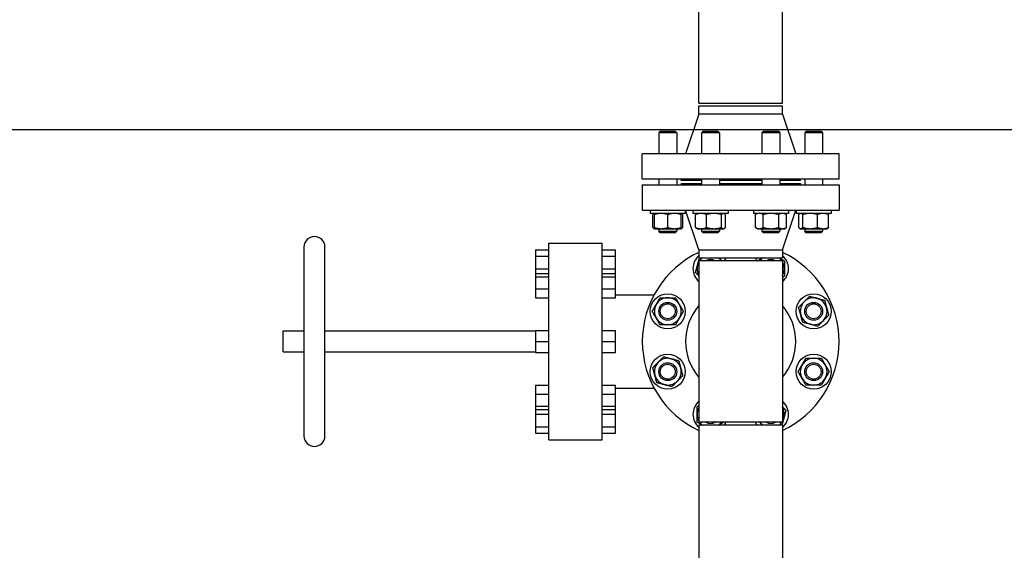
# Model space of a CAD drawing. Header units: inches. Extents: x 24 to 1128, y -94 to 748.
# Tile 494 of 546: x 403 to 444, y 680 to 702. Entities that reach past the tile are written whole.
import ezdxf

# ---------------------------------------------------------------- set-up
doc = ezdxf.new("R2010")
doc.units = ezdxf.units.IN
doc.header["$LTSCALE"] = 32
doc.header["$MEASUREMENT"] = 0
doc.layers.add('Dimension (ANSI)', color=7, linetype='Continuous', lineweight=25)
doc.layers.add('Visible (ANSI)', color=7, linetype='Continuous', lineweight=30)
doc.styles.add('Note Text (ANSI)', font='tahoma.ttf')
doc.dimstyles.new('Architectural (ANSI)', dxfattribs={"dimscale": 32, "dimtxt": 0.125, "dimasz": 0.098425, "dimexe": 0.125, "dimexo": 0.0625, "dimgap": 0.031496, "dimtad": 0, "dimtih": 1, "dimtoh": 1, "dimdec": 4, "dimrnd": 1e-08, "dimzin": 3, "dimdsep": 46, "dimlunit": 4, "dimtxsty": 'Note Text (ANSI)', "dimcen": 0.09, "dimdle": 0.393701, "dimclrd": 256, "dimclre": 256, "dimclrt": 256, "dimadec": 0, "dimazin": 3, "dimtfac": 0.96, "dimtofl": 0, "dimtmove": 0, "dimatfit": 3, "dimfxl": 1, "dimfrac": 2, "dimtolj": 1, "dimtzin": 12, "dimlwd": -1, "dimlwe": -1, "dimarcsym": 0})

# ---------------------------------------------------------------- blocks, each defined once
blk = doc.blocks.new('*D22')
at = {"layer": 'Defpoints', "color": 0, "transparency": 16777216}
for p in [(450.012, 697.62), (363.389, 480.059), (493.915, 480.059)]:
    blk.add_point(p, dxfattribs=at)
at = {"layer": 'Dimension (ANSI)', "transparency": 16777216}
for p, q in [((448.012, 697.62), (359.389, 697.62)), ((363.389, 694.471), (363.389, 595.373)), ((363.389, 483.209), (363.389, 588.307)), ((491.915, 480.059), (359.389, 480.059))]:
    blk.add_line(p, q, dxfattribs=at)
for points in [[(362.864, 694.471), (363.914, 694.471), (363.389, 697.62)], [(362.864, 483.209), (363.914, 483.209), (363.389, 480.059)]]:
    blk.add_solid(points, dxfattribs=at)
at = {"layer": 'Dimension (ANSI)', "transparency": 16777216, "insert": (350.24, 594.365), "char_height": 4, "attachment_point": 1, "style": 'Note Text (ANSI)'}
blk.add_mtext('\\A1;18\'-1 9/16"', dxfattribs=at)

msp = doc.modelspace()

# ---------------------------------------------------------------- linework, layer by layer
at = {"layer": 'Visible (ANSI)'}
for p, q in [((431.61679, 698.73641), (431.61679, 707.11541)), ((435.11679, 698.73641), (435.11679, 707.11541)), ((431.61679, 698.73641), (435.11679, 698.73641)), ((435.11679, 698.61141), (431.61679, 698.61141)), ((431.61679, 698.27141), (431.61679, 698.61141)), ((435.11679, 698.27141), (435.11679, 698.61141)), ((431.61679, 698.27141), (431.05679, 696.61141)), ((435.11679, 698.27141), (431.61679, 698.27141)), ((435.11679, 698.27141), (435.67679, 696.61141)), ((429.99625, 697.55391), (429.93375, 697.49141)), ((430.68375, 697.49141), (429.93375, 697.49141)), ((429.93375, 697.49141), (429.93375, 696.61141)), ((429.99625, 697.55391), (430.62125, 697.55391)), ((430.62125, 697.55391), (430.68375, 697.49141)), ((430.68375, 697.49141), (430.68375, 696.61141)), ((431.78761, 697.55391), (431.72511, 697.49141)), ((432.47511, 697.49141), (431.72511, 697.49141)), ((431.72511, 697.49141), (431.72511, 696.61141)), ((431.78761, 697.55391), (432.41261, 697.55391)), ((432.41261, 697.55391), (432.47511, 697.49141)), ((432.47511, 697.49141), (432.47511, 696.61141)), ((434.32097, 697.55391), (434.25847, 697.49141)), ((435.00847, 697.49141), (434.25847, 697.49141)), ((434.25847, 697.49141), (434.25847, 696.61141)), ((434.32097, 697.55391), (434.94597, 697.55391)), ((434.94597, 697.55391), (435.00847, 697.49141)), ((435.00847, 697.49141), (435.00847, 696.61141)), ((436.11233, 697.55391), (436.04983, 697.49141)), ((436.79983, 697.49141), (436.04983, 697.49141)), ((436.04983, 697.49141), (436.04983, 696.61141)), ((436.11233, 697.55391), (436.73733, 697.55391)), ((436.73733, 697.55391), (436.79983, 697.49141)), ((436.79983, 697.49141), (436.79983, 696.61141)), ((437.49179, 696.61141), (429.24179, 696.61141)), ((429.24179, 695.55141), (429.24179, 696.61141)), ((437.49179, 695.55141), (437.49179, 696.61141)), ((437.49179, 695.55141), (429.24179, 695.55141)), ((429.24179, 695.30641), (437.49179, 695.30641)), ((429.24179, 695.30641), (429.24179, 694.24641)), ((429.93375, 695.55141), (429.93375, 695.30641)), ((430.68375, 695.55141), (430.68375, 695.30641)), ((430.86679, 695.49141), (430.86679, 695.55141)), ((431.72511, 695.49141), (430.86679, 695.49141)), ((430.86679, 695.36641), (431.72511, 695.36641)), ((430.86679, 695.36641), (430.86679, 695.30641)), ((431.72511, 695.55141), (431.72511, 695.30641)), ((432.47511, 695.55141), (432.47511, 695.30641)), ((434.25847, 695.49141), (432.47511, 695.49141)), ((432.47511, 695.36641), (434.25847, 695.36641)), ((434.25847, 695.55141), (434.25847, 695.30641)), ((435.00847, 695.55141), (435.00847, 695.30641)), ((435.86679, 695.49141), (435.00847, 695.49141)), ((435.00847, 695.36641), (435.86679, 695.36641)), ((435.86679, 695.49141), (435.86679, 695.55141)), ((435.86679, 695.36641), (435.86679, 695.30641)), ((436.04983, 695.55141), (436.04983, 695.30641)), ((436.79983, 695.55141), (436.79983, 695.30641)), ((437.49179, 695.30641), (437.49179, 694.24641)), ((429.24179, 694.24641), (437.49179, 694.24641)), ((429.57425, 694.24641), (429.57425, 694.11241)), ((431.04325, 694.11241), (429.57425, 694.11241)), ((429.68136, 693.52165), (429.68136, 694.06217)), ((429.74625, 694.11241), (429.72641, 694.10095)), ((429.74625, 693.52165), (429.74625, 694.06217)), ((430.30875, 693.52165), (430.30875, 694.06217)), ((430.87125, 694.11241), (430.89109, 694.10095)), ((430.87125, 693.52165), (430.87125, 694.06217)), ((430.93614, 693.52165), (430.93614, 694.06217)), ((431.04325, 694.24641), (431.04325, 694.11241)), ((431.61679, 692.58641), (431.05679, 694.24641)), ((431.36561, 694.24641), (431.36561, 694.11241)), ((432.83461, 694.11241), (431.36561, 694.11241)), ((431.47272, 693.52165), (431.47272, 694.06217)), ((431.53761, 694.11241), (431.51777, 694.10095)), ((431.932, 693.52165), (431.932, 694.06217)), ((432.55939, 693.52165), (432.55939, 694.06217)), ((432.66261, 694.11241), (432.68245, 694.10095)), ((432.7275, 693.52165), (432.7275, 694.06217)), ((432.83461, 694.24641), (432.83461, 694.11241)), ((433.89897, 694.24641), (433.89897, 694.11241)), ((435.36797, 694.11241), (433.89897, 694.11241)), ((434.07097, 694.11241), (433.98395, 694.06217)), ((433.98395, 693.52165), (433.98395, 694.06217)), ((434.30871, 693.52165), (434.30871, 694.06217)), ((434.95823, 693.52165), (434.95823, 694.06217)), ((435.11679, 692.58641), (435.67679, 694.24641)), ((435.19597, 694.11241), (435.28299, 694.06217)), ((435.28299, 693.52165), (435.28299, 694.06217)), ((435.36797, 694.24641), (435.36797, 694.11241)), ((435.69033, 694.24641), (435.69033, 694.11241)), ((437.15933, 694.11241), (435.69033, 694.11241)), ((435.79745, 693.52165), (435.79745, 694.06217)), ((435.86233, 694.11241), (435.84249, 694.10095)), ((435.96555, 693.52165), (435.96555, 694.06217)), ((436.59294, 693.52165), (436.59294, 694.06217)), ((436.98733, 694.11241), (437.00718, 694.10095)), ((437.05222, 693.52165), (437.05222, 694.06217)), ((437.15933, 694.24641), (437.15933, 694.11241)), ((429.74625, 693.47141), (429.72641, 693.48287)), ((429.74625, 693.47141), (430.0275, 693.47141)), ((429.93375, 693.47141), (429.93375, 693.36641)), ((429.93375, 693.36641), (430.68375, 693.36641)), ((429.99625, 693.30391), (429.93375, 693.36641)), ((430.62125, 693.30391), (429.99625, 693.30391)), ((430.0275, 693.47141), (430.59, 693.47141)), ((430.59, 693.47141), (430.87125, 693.47141)), ((430.62125, 693.30391), (430.68375, 693.36641)), ((430.68375, 693.47141), (430.68375, 693.36641)), ((430.87125, 693.47141), (430.89109, 693.48287)), ((431.53761, 693.47141), (431.51777, 693.48287)), ((431.53761, 693.47141), (431.70236, 693.47141)), ((431.70236, 693.47141), (432.24569, 693.47141)), ((431.72511, 693.47141), (431.72511, 693.36641)), ((431.72511, 693.36641), (432.47511, 693.36641)), ((431.78761, 693.30391), (431.72511, 693.36641)), ((432.41261, 693.30391), (431.78761, 693.30391)), ((432.24569, 693.47141), (432.64344, 693.47141)), ((432.41261, 693.30391), (432.47511, 693.36641)), ((432.47511, 693.47141), (432.47511, 693.36641)), ((432.64344, 693.47141), (432.66261, 693.47141)), ((432.66261, 693.47141), (432.68245, 693.48287)), ((434.07097, 693.47141), (433.98395, 693.52165)), ((434.07097, 693.47141), (434.14633, 693.47141)), ((434.14633, 693.47141), (434.63347, 693.47141)), ((434.25847, 693.47141), (434.25847, 693.36641)), ((434.25847, 693.36641), (435.00847, 693.36641)), ((434.32097, 693.30391), (434.25847, 693.36641)), ((434.94597, 693.30391), (434.32097, 693.30391)), ((434.63347, 693.47141), (435.12061, 693.47141)), ((434.94597, 693.30391), (435.00847, 693.36641)), ((435.00847, 693.47141), (435.00847, 693.36641)), ((435.12061, 693.47141), (435.19597, 693.47141)), ((435.19597, 693.47141), (435.28299, 693.52165)), ((435.86233, 693.47141), (435.84249, 693.48287)), ((435.86233, 693.47141), (435.8815, 693.47141)), ((435.8815, 693.47141), (436.27925, 693.47141)), ((436.04983, 693.47141), (436.04983, 693.36641)), ((436.04983, 693.36641), (436.79983, 693.36641)), ((436.11233, 693.30391), (436.04983, 693.36641)), ((436.73733, 693.30391), (436.11233, 693.30391)), ((436.27925, 693.47141), (436.82258, 693.47141)), ((436.73733, 693.30391), (436.79983, 693.36641)), ((436.79983, 693.47141), (436.79983, 693.36641)), ((436.82258, 693.47141), (436.98733, 693.47141)), ((436.98733, 693.47141), (437.00718, 693.48287)), ((425.32179, 684.61641), (425.32179, 692.86641)), ((425.32179, 692.86641), (427.56179, 692.86641)), ((427.56179, 684.61641), (427.56179, 692.86641)), ((415.05679, 692.70141), (415.05679, 684.78141)), ((415.93679, 684.78141), (415.93679, 692.70141)), ((424.76179, 692.57941), (425.32179, 692.57941)), ((424.76179, 692.57941), (424.76179, 692.31541)), ((424.76179, 692.31541), (425.32179, 692.31541)), ((424.76179, 692.31541), (424.76179, 691.78741)), ((427.56179, 692.57941), (428.12179, 692.57941)), ((427.56179, 692.31541), (428.12179, 692.31541)), ((428.12179, 692.31541), (428.12179, 692.57941)), ((428.12179, 691.78741), (428.12179, 692.31541)), ((431.61679, 692.58641), (435.11679, 692.58641)), ((431.61679, 692.58641), (431.61679, 692.24641)), ((435.11679, 692.58641), (435.11679, 692.24641)), ((431.61679, 692.24641), (435.11679, 692.24641)), ((435.11679, 692.12141), (431.61679, 692.12141)), ((431.61679, 692.12141), (431.61679, 685.36141)), ((435.11679, 692.12141), (435.11679, 685.36141)), ((424.76179, 691.78741), (425.32179, 691.78741)), ((424.76179, 691.78741), (424.76179, 691.59194)), ((424.76179, 691.59194), (425.32179, 691.59194)), ((424.76179, 691.59194), (424.76179, 691.45529)), ((427.56179, 691.78741), (428.12179, 691.78741)), ((427.56179, 691.59194), (428.12179, 691.59194)), ((428.12179, 691.59194), (428.12179, 691.78741)), ((428.12179, 691.45529), (428.12179, 691.59194)), ((424.76179, 691.45529), (425.32179, 691.45529)), ((424.76179, 691.45529), (424.76179, 690.94528)), ((427.56179, 691.45529), (428.12179, 691.45529)), ((428.12179, 690.94528), (428.12179, 691.45529)), ((424.76179, 690.94528), (425.32179, 690.94528)), ((424.76179, 690.94528), (424.76179, 690.57192)), ((427.56179, 690.94528), (428.12179, 690.94528)), ((428.12179, 690.57192), (428.12179, 690.94528)), ((428.12179, 690.69941), (429.73611, 690.69941)), ((424.76179, 690.57192), (425.32179, 690.57192)), ((427.56179, 690.57192), (428.12179, 690.57192)), ((414.17679, 688.30141), (414.17679, 689.18141)), ((414.17679, 689.18141), (415.05679, 689.18141)), ((415.93679, 689.18141), (424.76179, 689.18141)), ((424.76179, 689.19867), (425.32179, 689.19867)), ((424.76179, 689.19867), (424.76179, 688.74141)), ((427.56179, 689.19867), (428.12179, 689.19867)), ((428.12179, 688.74141), (428.12179, 689.19867)), ((424.76179, 688.74141), (425.32179, 688.74141)), ((424.76179, 688.74141), (424.76179, 688.28415)), ((427.56179, 688.74141), (428.12179, 688.74141)), ((428.12179, 688.28415), (428.12179, 688.74141)), ((414.17679, 688.30141), (415.05679, 688.30141)), ((415.93679, 688.30141), (424.76179, 688.30141)), ((424.76179, 688.28415), (425.32179, 688.28415)), ((427.56179, 688.28415), (428.12179, 688.28415)), ((424.76179, 686.91089), (425.32179, 686.91089)), ((424.76179, 686.91089), (424.76179, 686.53754)), ((424.76179, 686.53754), (425.32179, 686.53754)), ((424.76179, 686.53754), (424.76179, 686.02753)), ((427.56179, 686.91089), (428.12179, 686.91089)), ((427.56179, 686.53754), (428.12179, 686.53754)), ((428.12179, 686.53754), (428.12179, 686.91089)), ((428.12179, 686.78341), (429.73611, 686.78341)), ((428.12179, 686.02753), (428.12179, 686.53754)), ((424.76179, 686.02753), (425.32179, 686.02753)), ((424.76179, 686.02753), (424.76179, 685.89088)), ((424.76179, 685.89088), (424.76179, 685.69541)), ((424.76179, 685.89088), (425.32179, 685.89088)), ((424.76179, 685.69541), (425.32179, 685.69541)), ((424.76179, 685.69541), (424.76179, 685.16741)), ((427.56179, 686.02753), (428.12179, 686.02753)), ((427.56179, 685.89088), (428.12179, 685.89088)), ((427.56179, 685.69541), (428.12179, 685.69541)), ((428.12179, 685.89088), (428.12179, 686.02753)), ((428.12179, 685.69541), (428.12179, 685.89088)), ((428.12179, 685.16741), (428.12179, 685.69541)), ((435.11679, 685.36141), (431.61679, 685.36141)), ((424.76179, 685.16741), (425.32179, 685.16741)), ((424.76179, 685.16741), (424.76179, 684.90341)), ((424.76179, 684.90341), (425.32179, 684.90341)), ((427.56179, 685.16741), (428.12179, 685.16741)), ((427.56179, 684.90341), (428.12179, 684.90341)), ((428.12179, 684.90341), (428.12179, 685.16741)), ((435.11679, 685.23641), (431.61679, 685.23641)), ((431.61679, 685.23641), (431.61679, 672.48641)), ((435.11679, 685.23641), (435.11679, 672.48641)), ((425.32179, 684.61641), (427.56179, 684.61641))]:
    msp.add_line(p, q, dxfattribs=at)
for centre, radius in [((430.30875, 690.00809), 0.7345), ((436.42483, 690.00809), 0.7345), ((430.30875, 690.00809), 0.37513), ((430.30875, 690.00809), 0.375), ((430.30875, 690.00809), 0.3125), ((436.42483, 690.00809), 0.37513), ((436.42483, 690.00809), 0.375), ((436.42483, 690.00809), 0.3125), ((430.30875, 687.47473), 0.7345), ((436.42483, 687.47473), 0.7345), ((430.30875, 687.47473), 0.37513), ((430.30875, 687.47473), 0.375), ((430.30875, 687.47473), 0.3125), ((436.42483, 687.47473), 0.37513), ((436.42483, 687.47473), 0.375), ((436.42483, 687.47473), 0.3125)]:
    msp.add_circle(centre, radius, dxfattribs=at)
for centre, radius, start, end in [((415.49679, 692.70141), 0.44, 0, 180), ((433.36679, 688.74141), 4.125, 115.102721, 244.897279), ((432.10011, 691.79945), 0.7345, 131.149264, 228.850736), ((433.36679, 688.74141), 4.125, 295.102721, 64.897279), ((434.63347, 691.79945), 0.7345, 311.149264, 48.850736), ((432.10011, 691.79945), 0.5625, 165, 210.769571), ((432.10011, 691.79945), 0.5625, 149.230429, 165), ((432.10011, 691.79945), 0.5625, 127.383139, 145.084264), ((432.10011, 691.79945), 0.37513, 59.122548, 120.877452), ((432.10011, 691.79945), 0.5625, 45, 52.616861), ((432.10011, 691.79945), 0.5625, 34.915736, 45), ((432.10011, 691.79945), 0.7345, 25.997842, 37.482645), ((434.63347, 691.79945), 0.7345, 142.517355, 154.002158), ((434.63347, 691.79945), 0.5625, 127.383139, 145.084264), ((434.63347, 691.79945), 0.37513, 59.122548, 120.877452), ((434.63347, 691.79945), 0.5625, 34.915736, 52.616861), ((434.63347, 691.79945), 0.5625, 0, 30.769571), ((434.63347, 691.79945), 0.5625, 329.230429, 0), ((430.30875, 690.00809), 0.5625, 150, 210), ((430.30875, 690.00809), 0.5625, 90, 150), ((430.30875, 690.00809), 0.5625, 30, 90), ((430.30875, 690.00809), 0.5625, 330, 30), ((433.36679, 688.74141), 2.31, 139.250946, 220.749054), ((433.36679, 688.74141), 2.31, 319.250946, 40.749054), ((436.42483, 690.00809), 0.5625, 135, 195), ((436.42483, 690.00809), 0.5625, 75, 135), ((436.42483, 690.00809), 0.5625, 15, 75), ((436.42483, 690.00809), 0.5625, 195, 255), ((436.42483, 690.00809), 0.5625, 315, 15), ((430.30875, 690.00809), 0.5625, 210, 270), ((430.30875, 690.00809), 0.5625, 270, 330), ((436.42483, 690.00809), 0.5625, 255, 315), ((430.30875, 687.47473), 0.5625, 135, 195), ((430.30875, 687.47473), 0.5625, 75, 135), ((430.30875, 687.47473), 0.5625, 15, 75), ((436.42483, 687.47473), 0.5625, 150, 210), ((436.42483, 687.47473), 0.5625, 90, 150), ((436.42483, 687.47473), 0.5625, 30, 90), ((436.42483, 687.47473), 0.5625, 330, 30), ((430.30875, 687.47473), 0.5625, 315, 15), ((430.30875, 687.47473), 0.5625, 195, 255), ((430.30875, 687.47473), 0.5625, 255, 315), ((436.42483, 687.47473), 0.5625, 210, 270), ((436.42483, 687.47473), 0.5625, 270, 330), ((432.10011, 685.68337), 0.7345, 131.149264, 228.850736), ((434.63347, 685.68337), 0.7345, 311.149264, 48.850736), ((432.10011, 685.68337), 0.5625, 149.230429, 180), ((434.63347, 685.68337), 0.5625, 345, 30.769571), ((432.10011, 685.68337), 0.5625, 180, 210.769571), ((432.10011, 685.68337), 0.5625, 214.915736, 232.616861), ((432.10011, 685.68337), 0.37513, 239.122548, 300.877452), ((432.10011, 685.68337), 0.5625, 307.383139, 325.084264), ((432.10011, 685.68337), 0.7345, 322.517355, 334.002158), ((434.63347, 685.68337), 0.7345, 205.997842, 217.482645), ((434.63347, 685.68337), 0.5625, 214.915736, 225), ((434.63347, 685.68337), 0.5625, 225, 232.616861), ((434.63347, 685.68337), 0.37513, 239.122548, 300.877452), ((434.63347, 685.68337), 0.5625, 307.383139, 325.084264), ((434.63347, 685.68337), 0.5625, 329.230429, 345), ((415.49679, 684.78141), 0.44, 180, 0)]:
    msp.add_arc(centre, radius, start, end, dxfattribs=at)
for points, weights in [([(429.74625, 694.10961), (429.716, 694.1008), (429.68136, 694.06217)], [1.01375847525, 1.02892942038, 1]), ([(429.74625, 694.06217), (429.74625, 694.11241), (429.74625, 694.11241)], [1, 1.0379548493, 1]), ([(430.0275, 694.11241), (429.89697, 694.11241), (429.74625, 694.06217)], [1, 1.0379548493, 1]), ([(430.30875, 694.06217), (430.15803, 694.11241), (430.0275, 694.11241)], [1, 1.0379548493, 1]), ([(430.59, 694.11241), (430.45947, 694.11241), (430.30875, 694.06217)], [1, 1.0379548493, 1]), ([(430.87125, 694.06217), (430.72053, 694.11241), (430.59, 694.11241)], [1, 1.0379548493, 1]), ([(430.87125, 694.11241), (430.87125, 694.11241), (430.87125, 694.06217)], [1, 1.0379548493, 1]), ([(430.93614, 694.06217), (430.90265, 694.07584), (430.87125, 694.08565)], [1, 1.01005189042, 1.01477953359]), ([(430.89109, 694.10095), (430.91239, 694.08866), (430.93614, 694.06217)], [1.01895290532, 1.01965956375, 1]), ([(431.70236, 694.11241), (431.59579, 694.11241), (431.47272, 694.06217)], [1, 1.0379548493, 1]), ([(431.47272, 694.06217), (431.49647, 694.08866), (431.51777, 694.10095)], [1, 1.01965956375, 1.01895290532]), ([(431.932, 694.06217), (431.80894, 694.11241), (431.70236, 694.11241)], [1, 1.0379548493, 1]), ([(432.24569, 694.11241), (432.10011, 694.11241), (431.932, 694.06217)], [1, 1.0379548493, 1]), ([(432.55939, 694.06217), (432.39128, 694.11241), (432.24569, 694.11241)], [1, 1.0379548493, 1]), ([(432.64344, 694.11241), (432.60443, 694.11241), (432.55939, 694.06217)], [1, 1.0379548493, 1]), ([(432.7275, 694.06217), (432.68245, 694.11241), (432.64344, 694.11241)], [1, 1.0379548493, 1]), ([(434.14633, 694.11241), (434.07097, 694.11241), (433.98395, 694.06217)], [1, 1.0379548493, 1]), ([(434.30871, 694.06217), (434.22169, 694.11241), (434.14633, 694.11241)], [1, 1.0379548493, 1]), ([(434.63347, 694.11241), (434.48275, 694.11241), (434.30871, 694.06217)], [1, 1.0379548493, 1]), ([(434.95823, 694.06217), (434.78419, 694.11241), (434.63347, 694.11241)], [1, 1.0379548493, 1]), ([(435.12061, 694.11241), (435.04525, 694.11241), (434.95823, 694.06217)], [1, 1.0379548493, 1]), ([(435.28299, 694.06217), (435.19597, 694.11241), (435.12061, 694.11241)], [1, 1.0379548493, 1]), ([(435.8815, 694.11241), (435.84249, 694.11241), (435.79745, 694.06217)], [1, 1.0379548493, 1]), ([(435.96555, 694.06217), (435.92051, 694.11241), (435.8815, 694.11241)], [1, 1.0379548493, 1]), ([(436.27925, 694.11241), (436.13366, 694.11241), (435.96555, 694.06217)], [1, 1.0379548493, 1]), ([(436.59294, 694.06217), (436.42483, 694.11241), (436.27925, 694.11241)], [1, 1.0379548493, 1]), ([(436.82258, 694.11241), (436.716, 694.11241), (436.59294, 694.06217)], [1, 1.0379548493, 1]), ([(437.05222, 694.06217), (436.92916, 694.11241), (436.82258, 694.11241)], [1, 1.0379548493, 1]), ([(437.00718, 694.10095), (437.02847, 694.08866), (437.05222, 694.06217)], [1.01895290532, 1.01965956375, 1]), ([(429.68136, 693.52165), (429.716, 693.48302), (429.74625, 693.47421)], [1, 1.02892942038, 1.01375847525]), ([(429.74625, 693.47141), (429.74625, 693.47141), (429.74625, 693.52165)], [1, 1.0379548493, 1]), ([(429.74625, 693.52165), (429.89697, 693.47141), (430.0275, 693.47141)], [1, 1.0379548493, 1]), ([(430.0275, 693.47141), (430.15803, 693.47141), (430.30875, 693.52165)], [1, 1.0379548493, 1]), ([(430.30875, 693.52165), (430.45947, 693.47141), (430.59, 693.47141)], [1, 1.0379548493, 1]), ([(430.59, 693.47141), (430.72053, 693.47141), (430.87125, 693.52165)], [1, 1.0379548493, 1]), ([(430.87125, 693.52165), (430.87125, 693.47141), (430.87125, 693.47141)], [1, 1.0379548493, 1]), ([(430.87125, 693.49817), (430.90265, 693.50798), (430.93614, 693.52165)], [1.01477953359, 1.01005189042, 1]), ([(430.93614, 693.52165), (430.91239, 693.49516), (430.89109, 693.48287)], [1, 1.01965956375, 1.01895290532]), ([(431.51777, 693.48287), (431.49647, 693.49516), (431.47272, 693.52165)], [1.01895290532, 1.01965956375, 1]), ([(431.47272, 693.52165), (431.59579, 693.47141), (431.70236, 693.47141)], [1, 1.0379548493, 1]), ([(431.70236, 693.47141), (431.80894, 693.47141), (431.932, 693.52165)], [1, 1.0379548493, 1]), ([(431.932, 693.52165), (432.10011, 693.47141), (432.24569, 693.47141)], [1, 1.0379548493, 1]), ([(432.24569, 693.47141), (432.39128, 693.47141), (432.55939, 693.52165)], [1, 1.0379548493, 1]), ([(432.55939, 693.52165), (432.60443, 693.47141), (432.64344, 693.47141)], [1, 1.0379548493, 1]), ([(432.64344, 693.47141), (432.68245, 693.47141), (432.7275, 693.52165)], [1, 1.0379548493, 1]), ([(433.98395, 693.52165), (434.07097, 693.47141), (434.14633, 693.47141)], [1, 1.0379548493, 1]), ([(434.14633, 693.47141), (434.22169, 693.47141), (434.30871, 693.52165)], [1, 1.0379548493, 1]), ([(434.30871, 693.52165), (434.48275, 693.47141), (434.63347, 693.47141)], [1, 1.0379548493, 1]), ([(434.63347, 693.47141), (434.78419, 693.47141), (434.95823, 693.52165)], [1, 1.0379548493, 1]), ([(434.95823, 693.52165), (435.04525, 693.47141), (435.12061, 693.47141)], [1, 1.0379548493, 1]), ([(435.12061, 693.47141), (435.19597, 693.47141), (435.28299, 693.52165)], [1, 1.0379548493, 1]), ([(435.79745, 693.52165), (435.84249, 693.47141), (435.8815, 693.47141)], [1, 1.0379548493, 1]), ([(435.8815, 693.47141), (435.92051, 693.47141), (435.96555, 693.52165)], [1, 1.0379548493, 1]), ([(435.96555, 693.52165), (436.13366, 693.47141), (436.27925, 693.47141)], [1, 1.0379548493, 1]), ([(436.27925, 693.47141), (436.42483, 693.47141), (436.59294, 693.52165)], [1, 1.0379548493, 1]), ([(436.59294, 693.52165), (436.716, 693.47141), (436.82258, 693.47141)], [1, 1.0379548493, 1]), ([(436.82258, 693.47141), (436.92916, 693.47141), (437.05222, 693.52165)], [1, 1.0379548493, 1]), ([(437.05222, 693.52165), (437.02847, 693.49516), (437.00718, 693.48287)], [1, 1.01965956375, 1.01895290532]), ([(431.47272, 691.63134), (431.51777, 691.79945), (431.55678, 691.94504)], [1, 1.0379548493, 1]), ([(431.55678, 691.94504), (431.59445, 692.08563), (431.63753, 692.24641)], [1, 1.03660653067, 1.00260084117]), ([(432.44865, 692.24641), (432.47334, 692.22171), (432.49786, 692.1972)], [1.01317251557, 1.00848160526, 1]), ([(432.49786, 692.1972), (432.53541, 692.15964), (432.57365, 692.12141)], [1, 1.01305410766, 1.01712861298]), ([(434.07097, 692.12421), (434.18387, 692.18939), (434.28263, 692.24641)], [1, 1.02816077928, 1.01453351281]), ([(434.07097, 692.12141), (434.07097, 692.12281), (434.07097, 692.12421)], [1.00058470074, 1.0002946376, 1]), ([(434.98432, 692.24641), (435.08308, 692.18939), (435.19597, 692.12421)], [1.01453351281, 1.02816077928, 1]), ([(435.19597, 692.12421), (435.19597, 691.95017), (435.19597, 691.79945)], [1, 1.0379548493, 1]), ([(431.61679, 691.48727), (431.54912, 691.55495), (431.47272, 691.63134)], [1.01802570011, 1.0232272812, 1]), ([(435.19597, 691.47469), (435.15511, 691.4511), (435.11679, 691.42898)], [1, 1.0100140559, 1.01474386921]), ([(435.19597, 691.79945), (435.19597, 691.64873), (435.19597, 691.47469)], [1, 1.0379548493, 1]), ([(429.65923, 690.00809), (429.74625, 690.15881), (429.82161, 690.28934)], [1, 1.0379548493, 1]), ([(429.82161, 690.28934), (429.89697, 690.41987), (429.98399, 690.57059)], [1, 1.0379548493, 1]), ([(429.98399, 690.57059), (430.15803, 690.57059), (430.30875, 690.57059)], [1, 1.0379548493, 1]), ([(430.30875, 690.57059), (430.45947, 690.57059), (430.63351, 690.57059)], [1, 1.0379548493, 1]), ([(430.63351, 690.57059), (430.72053, 690.41987), (430.79589, 690.28934)], [1, 1.0379548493, 1]), ([(430.79589, 690.28934), (430.87125, 690.15881), (430.95827, 690.00809)], [1, 1.0379548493, 1]), ([(435.79745, 690.1762), (435.92051, 690.29926), (436.02709, 690.40584)], [1, 1.0379548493, 1]), ([(436.02709, 690.40584), (436.13366, 690.51242), (436.25672, 690.63548)], [1, 1.0379548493, 1]), ([(436.25672, 690.63548), (436.42483, 690.59043), (436.57042, 690.55142)], [1, 1.0379548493, 1]), ([(436.57042, 690.55142), (436.716, 690.51242), (436.88411, 690.46737)], [1, 1.0379548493, 1]), ([(436.88411, 690.46737), (436.92916, 690.29926), (436.96817, 690.15368)], [1, 1.0379548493, 1]), ([(429.82161, 689.72684), (429.74625, 689.85737), (429.65923, 690.00809)], [1, 1.0379548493, 1]), ([(430.95827, 690.00809), (430.87125, 689.85737), (430.79589, 689.72684)], [1, 1.0379548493, 1]), ([(435.8815, 689.86251), (435.84249, 690.00809), (435.79745, 690.1762)], [1, 1.0379548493, 1]), ([(435.96555, 689.54881), (435.92051, 689.71692), (435.8815, 689.86251)], [1, 1.0379548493, 1]), ([(437.05222, 689.83998), (436.92916, 689.71692), (436.82258, 689.61034)], [1, 1.0379548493, 1]), ([(436.96817, 690.15368), (437.00718, 690.00809), (437.05222, 689.83998)], [1, 1.0379548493, 1]), ([(429.98399, 689.44559), (429.89697, 689.59631), (429.82161, 689.72684)], [1, 1.0379548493, 1]), ([(430.30875, 689.44559), (430.15803, 689.44559), (429.98399, 689.44559)], [1, 1.0379548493, 1]), ([(430.63351, 689.44559), (430.45947, 689.44559), (430.30875, 689.44559)], [1, 1.0379548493, 1]), ([(430.79589, 689.72684), (430.72053, 689.59631), (430.63351, 689.44559)], [1, 1.0379548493, 1]), ([(436.27925, 689.46476), (436.13366, 689.50377), (435.96555, 689.54881)], [1, 1.0379548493, 1]), ([(436.59294, 689.3807), (436.42483, 689.42575), (436.27925, 689.46476)], [1, 1.0379548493, 1]), ([(436.82258, 689.61034), (436.716, 689.50377), (436.59294, 689.3807)], [1, 1.0379548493, 1]), ([(429.68136, 687.64284), (429.80443, 687.7659), (429.911, 687.87247)], [1, 1.0379548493, 1]), ([(429.911, 687.87247), (430.01758, 687.97905), (430.14064, 688.10211)], [1, 1.0379548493, 1]), ([(430.14064, 688.10211), (430.30875, 688.05707), (430.45434, 688.01806)], [1, 1.0379548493, 1]), ([(430.45434, 688.01806), (430.59992, 687.97905), (430.76803, 687.93401)], [1, 1.0379548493, 1]), ([(430.76803, 687.93401), (430.81307, 687.7659), (430.85208, 687.62031)], [1, 1.0379548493, 1]), ([(435.77531, 687.47473), (435.86233, 687.62545), (435.93769, 687.75598)], [1, 1.0379548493, 1]), ([(435.93769, 687.75598), (436.01305, 687.88651), (436.10007, 688.03723)], [1, 1.0379548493, 1]), ([(436.10007, 688.03723), (436.27411, 688.03723), (436.42483, 688.03723)], [1, 1.0379548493, 1]), ([(436.42483, 688.03723), (436.57555, 688.03723), (436.74959, 688.03723)], [1, 1.0379548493, 1]), ([(436.74959, 688.03723), (436.83661, 687.88651), (436.91197, 687.75598)], [1, 1.0379548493, 1]), ([(436.91197, 687.75598), (436.98733, 687.62545), (437.07435, 687.47473)], [1, 1.0379548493, 1]), ([(429.76542, 687.32914), (429.72641, 687.47473), (429.68136, 687.64284)], [1, 1.0379548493, 1]), ([(430.85208, 687.62031), (430.89109, 687.47473), (430.93614, 687.30662)], [1, 1.0379548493, 1]), ([(435.93769, 687.19348), (435.86233, 687.32401), (435.77531, 687.47473)], [1, 1.0379548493, 1]), ([(437.07435, 687.47473), (436.98733, 687.32401), (436.91197, 687.19348)], [1, 1.0379548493, 1]), ([(429.84947, 687.01545), (429.80443, 687.18356), (429.76542, 687.32914)], [1, 1.0379548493, 1]), ([(430.16316, 686.93139), (430.01758, 686.9704), (429.84947, 687.01545)], [1, 1.0379548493, 1]), ([(430.47686, 686.84734), (430.30875, 686.89238), (430.16316, 686.93139)], [1, 1.0379548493, 1]), ([(430.7065, 687.07698), (430.59992, 686.9704), (430.47686, 686.84734)], [1, 1.0379548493, 1]), ([(430.93614, 687.30662), (430.81307, 687.18356), (430.7065, 687.07698)], [1, 1.0379548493, 1]), ([(436.10007, 686.91223), (436.01305, 687.06295), (435.93769, 687.19348)], [1, 1.0379548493, 1]), ([(436.91197, 687.19348), (436.83661, 687.06295), (436.74959, 686.91223)], [1, 1.0379548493, 1]), ([(436.42483, 686.91223), (436.27411, 686.91223), (436.10007, 686.91223)], [1, 1.0379548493, 1]), ([(436.74959, 686.91223), (436.57555, 686.91223), (436.42483, 686.91223)], [1, 1.0379548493, 1]), ([(431.53761, 686.00813), (431.57848, 686.03172), (431.61679, 686.05384)], [1, 1.0100140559, 1.01474386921]), ([(431.53761, 685.68337), (431.53761, 685.83409), (431.53761, 686.00813)], [1, 1.0379548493, 1]), ([(435.11679, 685.99555), (435.18447, 685.92787), (435.26086, 685.85148)], [1.01802570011, 1.0232272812, 1]), ([(435.26086, 685.85148), (435.21582, 685.68337), (435.17681, 685.53778)], [1, 1.0379548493, 1]), ([(431.53761, 685.35861), (431.53761, 685.53265), (431.53761, 685.68337)], [1, 1.0379548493, 1]), ([(431.74926, 685.23641), (431.6505, 685.29343), (431.53761, 685.35861)], [1.01453351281, 1.02816077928, 1]), ([(432.66261, 685.35861), (432.54972, 685.29343), (432.45095, 685.23641)], [1, 1.02816077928, 1.01453351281]), ([(432.66261, 685.36141), (432.66261, 685.36001), (432.66261, 685.35861)], [1.00058470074, 1.0002946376, 1]), ([(434.23573, 685.28562), (434.19817, 685.32318), (434.15994, 685.36141)], [1, 1.01305410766, 1.01712861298]), ([(434.28494, 685.23641), (434.26024, 685.26111), (434.23573, 685.28562)], [1.01317251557, 1.00848160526, 1]), ([(435.17681, 685.53778), (435.13913, 685.39719), (435.09605, 685.23641)], [1, 1.03660653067, 1.00260084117])]:
    msp.add_rational_spline(points, weights, degree=2, dxfattribs=at)

# ---------------------------------------------------------------- dimensions: what is measured, and where the dimension line sits
at = {"layer": 'Dimension (ANSI)'}
dim = msp.add_linear_dim(base=(363.38871, 480.05891), p1=(450.01179, 697.62041), p2=(493.91529, 480.05891), angle=270, dimstyle='Architectural (ANSI)', override={"dimgap": 0.031496, "dimdec": 4, "dimlfac": 1, "dimtol": 0, "dimlim": 0, "dimtp": 0, "dimtm": 0, "dimtdec": 2, "dimatfit": 1}, dxfattribs=at)
dim.commit()
dim.dimension.update_dxf_attribs({"geometry": '*D22', "text_midpoint": (363.38871, 591.83966), "dimtype": 160})

doc.saveas('drawing.dxf')
